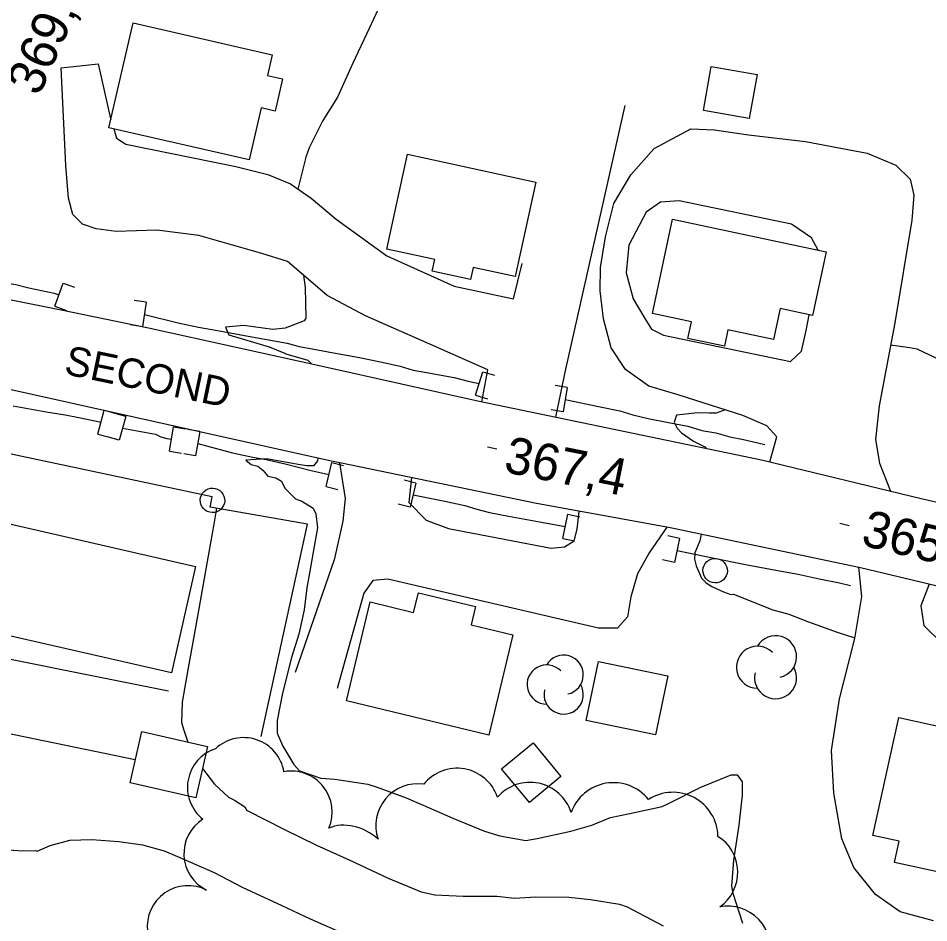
# Model space of a CAD drawing. Extents: x 287698 to 290158, y 5234163 to 5237182.
# Drawn here: x 289070.4 to 289144.9, y 5235255.1 to 5235329.2 of the extents above; entities that cross this region are included whole.
import ezdxf

# ---------------------------------------------------------------- set-up
doc = ezdxf.new("R2010")
doc.units = 0
for name, color, linetype in [('Niveau 1', 7, 'Continuous'), ('Niveau 19', 7, 'Continuous'), ('Niveau 2', 7, 'Continuous'), ('Niveau 21', 7, 'Continuous'), ('Niveau 26', 7, 'Continuous'), ('Niveau 3', 7, 'Continuous'), ('Niveau 31', 7, 'Continuous'), ('Niveau 36', 7, 'Continuous'), ('Niveau 37', 7, 'Continuous'), ('Niveau 4', 7, 'Continuous'), ('Niveau 44', 7, 'Continuous')]:
    doc.layers.add(name, color=color, linetype=linetype)

msp = doc.modelspace()

# ---------------------------------------------------------------- linework, layer by layer
at = {"layer": 'Niveau 1'}
for points in [[(289086.58, 5235289.03), (289086.57, 5235288.86), (289086.38, 5235287.73), (289085.84, 5235284.68), (289085.26, 5235281.43), (289084.78, 5235278.65), (289084.3, 5235275.96), (289083.8, 5235273.14), (289083.75, 5235271.48), (289083.93, 5235270.86), (289084.25, 5235269.88)], [(289085.45, 5235267.72), (289085.73, 5235267.36), (289086.44, 5235266.44), (289087.59, 5235265.36), (289088.07, 5235265.12), (289088.93, 5235264.56), (289089.1, 5235264.28)], [(289089.1, 5235264.28), (289089.11, 5235264.27), (289092.19, 5235262.7), (289094.79, 5235261.42), (289097.53, 5235260.19), (289100.66, 5235258.73), (289103.37, 5235257.6), (289104.49, 5235257.35), (289106.82, 5235257.25), (289109.56, 5235257.24), (289111.01, 5235257.1), (289112.77, 5235257.19), (289115.47, 5235257.17), (289117.24, 5235256.99), (289119.61, 5235256.61), (289120.24, 5235256.37), (289123.19, 5235254.81)]]:
    msp.add_lwpolyline(points, dxfattribs=at)
at = {"layer": 'Niveau 19'}
for points in [[(289098.8, 5235304.8), (289095.66, 5235306.47), (289094.12, 5235307.79), (289092.43, 5235309.23), (289090.31, 5235309.89), (289085.17, 5235311.38), (289081.73, 5235311.81), (289078.38, 5235311.71), (289076.76, 5235311.93), (289075.63, 5235312.29), (289074.83, 5235313.08), (289074.5, 5235314.42), (289074.26, 5235317.1), (289073.88, 5235325.11), (289076.93, 5235325.43), (289077.9, 5235321.07), (289077.96, 5235320.88)], [(289078.2, 5235320.1), (289078.43, 5235319.35), (289079.18, 5235318.86), (289088.18, 5235317.03), (289090.82, 5235316.36), (289092.68, 5235315.6), (289094.36, 5235314.43), (289096.41, 5235312.71), (289100.55, 5235309.71)], [(289131.92, 5235292.83), (289132.5, 5235294.87), (289131.69, 5235295.79), (289129.71, 5235296.63), (289124.5, 5235298.3), (289122.03, 5235299.04), (289120.11, 5235300.39), (289118.93, 5235302.18), (289118.31, 5235304.54), (289118.02, 5235306.83), (289118.05, 5235308.75), (289118.48, 5235311.26), (289119.16, 5235313.98), (289120.55, 5235316.33), (289122.45, 5235318.5), (289125.46, 5235320.12), (289127.4, 5235320.04), (289130.18, 5235319.61), (289134.84, 5235319.07), (289139.89, 5235318.12), (289142.24, 5235317.12), (289143.41, 5235315.98), (289143.71, 5235314.67), (289143.57, 5235312.62), (289142.17, 5235304.22), (289140.87, 5235297.42), (289140.57, 5235294.67), (289140.92, 5235292.72), (289141.82, 5235290.43)], [(289135.89, 5235310.18), (289135.34, 5235311.19), (289133.71, 5235312.31), (289124.5, 5235314.22), (289122.98, 5235314.1), (289121.8, 5235313.29), (289120.39, 5235310.58), (289120.15, 5235308.32), (289120.73, 5235306.17), (289121.68, 5235304.56), (289122.24, 5235303.71), (289123.23, 5235303.21)], [(289100.55, 5235309.71), (289106.07, 5235307.23), (289110.92, 5235306.19), (289111.63, 5235309.07)], [(289108.34, 5235297.75), (289108.82, 5235300.37), (289104.09, 5235302.46), (289098.8, 5235304.8)], [(289123.23, 5235303.21), (289133.63, 5235301.05), (289134.53, 5235301.89), (289134.89, 5235303.59), (289135.15, 5235304.88)], [(289115.18, 5235300.41), (289114.37, 5235296.5)], [(289093.08, 5235275.61), (289096.29, 5235284.92), (289096.99, 5235287.98), (289097.17, 5235289.82), (289096.7, 5235292.75)], [(289102.58, 5235291.54), (289102.36, 5235289.49), (289103.79, 5235288.06), (289105.62, 5235287.37), (289114.01, 5235285.77), (289115.1, 5235285.88), (289115.9, 5235286.35), (289116.15, 5235287.32), (289116.32, 5235288.79)], [(289061.29, 5235289.01), (289061.14, 5235289.04), (289060.15, 5235288.53), (289059.49, 5235286.71), (289058.8, 5235283.5), (289058.75, 5235280.83), (289059.73, 5235279.34), (289061.39, 5235278.5), (289063.83, 5235277.83), (289082.68, 5235274.07)], [(289123.49, 5235287.47), (289122.04, 5235285.37), (289121.09, 5235283.65), (289120.55, 5235281.76), (289120.28, 5235280.14), (289119.45, 5235279.21), (289117.9, 5235279.2), (289100.64, 5235283.21), (289099.42, 5235283.1), (289098.67, 5235282.06), (289096.48, 5235274.26)], [(289145.34, 5235255.23), (289142.59, 5235255.98), (289140.58, 5235257.39), (289138.8, 5235259.59), (289137.81, 5235261.96), (289137.17, 5235265.68), (289136.98, 5235269.19), (289137.62, 5235273.42), (289138.88, 5235278.36), (289139.45, 5235281.81), (289139.21, 5235284.19)], [(289144.98, 5235282.81), (289144.29, 5235281.04), (289144.55, 5235279.43), (289146.02, 5235277.99), (289147.96, 5235276.86), (289150.59, 5235276.4), (289153.44, 5235276.38), (289155.15, 5235277.22), (289156.38, 5235278.32), (289157.02, 5235279.95)], [(289079.95, 5235268.41), (289068.42, 5235270.8), (289063.15, 5235271.89), (289059.54, 5235273), (289056.75, 5235273.28), (289051.31, 5235273.05), (289048.81, 5235272.71), (289046.96, 5235271.66), (289043.98, 5235268.9)]]:
    msp.add_lwpolyline(points, dxfattribs=at)
at = {"layer": 'Niveau 2'}
for points in [[(289099.83, 5235329.86), (289099.11, 5235328.34), (289097.78, 5235325.49), (289096.51, 5235322.71), (289095.33, 5235320.78), (289094.2, 5235318.56), (289093.93, 5235317.8), (289093.28, 5235315.18)], [(289093.73, 5235308.12), (289093.88, 5235307.12), (289093.93, 5235304.61), (289093.78, 5235304.38), (289092.22, 5235303.77), (289091.22, 5235303.68), (289088.86, 5235304.01), (289087.34, 5235303.86), (289087.63, 5235303.24), (289090.92, 5235302.24), (289092.25, 5235301.71), (289092.28, 5235301.68)], [(289157.83, 5235297.14), (289157.06, 5235297.27), (289154.12, 5235297.79), (289151.15, 5235298.33), (289150.16, 5235298.69), (289149.48, 5235299.07), (289147.18, 5235300.31), (289145.55, 5235301.33), (289143.98, 5235302.07), (289143.4, 5235302.17), (289141.82, 5235302.38)], [(289092.28, 5235301.68), (289094.1, 5235301.15), (289094.39, 5235300.87)], [(289125.99, 5235296.84), (289124.8, 5235296.7), (289124.29, 5235296.65), (289124.08, 5235296.09), (289124.34, 5235295.58), (289124.69, 5235295.22), (289125.67, 5235294.52), (289126.61, 5235294.07), (289126.72, 5235293.93)], [(289128.28, 5235297.09), (289127.53, 5235296.81), (289126.95, 5235296.83), (289125.99, 5235296.84)], [(289094.92, 5235293.14), (289094.88, 5235292.9), (289094.56, 5235292.51), (289094.01, 5235292.49), (289093.46, 5235292.59), (289090.7, 5235293.07), (289089, 5235292.97), (289089.44, 5235292.6), (289089.99, 5235292.47), (289090.4, 5235292.15), (289090.82, 5235291.67), (289091.48, 5235291.51), (289091.92, 5235291.25), (289092.21, 5235290.67), (289093.07, 5235289.79), (289093.6, 5235289.6), (289094.52, 5235289.03), (289094.74, 5235288.56), (289094.88, 5235287.42), (289094.7, 5235286.36), (289094.26, 5235283.88), (289094.02, 5235282.52)], [(289126.29, 5235286.9), (289126.2, 5235286.35), (289125.79, 5235285.38), (289125.76, 5235284.86), (289125.9, 5235284.31), (289126.34, 5235283.3), (289126.69, 5235282.94), (289127.13, 5235282.64), (289128.14, 5235282.17), (289128.72, 5235281.96)], [(289094.02, 5235282.52), (289093.79, 5235280.72), (289093.34, 5235278.71), (289092.74, 5235276.79), (289092.01, 5235273.87), (289091.58, 5235271.65), (289091.58, 5235270.6), (289092.04, 5235269.53), (289092.93, 5235268.03), (289093.4, 5235267.51), (289095.16, 5235266.91), (289096.31, 5235266.84), (289099, 5235266.42), (289099.78, 5235266.18), (289102.15, 5235265.31), (289103.53, 5235264.7), (289105.97, 5235263.64), (289108.55, 5235262.57), (289109.8, 5235262.19), (289111.95, 5235261.81), (289112.88, 5235261.97), (289115.62, 5235262.58), (289117.36, 5235263.08), (289118.89, 5235263.69), (289120.46, 5235264.03), (289123.11, 5235264.6), (289123.64, 5235264.83), (289126.28, 5235266.18), (289128.77, 5235267.19), (289129.26, 5235267.18), (289129.67, 5235266.61), (289129.67, 5235265.52), (289129.38, 5235263.07), (289128.95, 5235260.19), (289128.79, 5235258.08), (289128.9, 5235257.5), (289129.7, 5235255.04)], [(289128.72, 5235281.96), (289128.96, 5235281.99), (289132.18, 5235280.7), (289133.48, 5235280.34), (289135.08, 5235279.72), (289137.45, 5235278.87), (289138.89, 5235278.4)], [(289071.91, 5235260.94), (289072.99, 5235261.39), (289074.6, 5235261.83), (289076.41, 5235261.9), (289078.61, 5235261.73), (289080.54, 5235261.45), (289082.32, 5235260.97), (289083.42, 5235260.49), (289086.41, 5235259.18), (289088.71, 5235258), (289091.95, 5235256.49), (289094.28, 5235255.4), (289097.83, 5235253.85)], [(289069.59, 5235261.04), (289070.7, 5235260.96), (289071.75, 5235260.98), (289071.91, 5235260.94)]]:
    msp.add_lwpolyline(points, dxfattribs=at)
at = {"layer": 'Niveau 21'}
for points in [[(289045.93, 5235311.14), (289060.1, 5235308.04), (289073.88, 5235305.28), (289081.05, 5235303.81), (289095.4, 5235300.65), (289108.12, 5235297.8), (289131.25, 5235292.99), (289144.32, 5235289.83), (289156.39, 5235287.08)], [(289155.93, 5235280.19), (289139.35, 5235284.16), (289124.05, 5235287.37), (289123.49, 5235287.47), (289112.82, 5235289.43), (289096.7, 5235292.75), (289095.89, 5235292.92), (289058.48, 5235301.23)]]:
    msp.add_lwpolyline(points, dxfattribs=at)
at = {"layer": 'Niveau 26'}
for p, q in [((289073.37, 5235305.57), (289074.04, 5235307.47)), ((289074.04, 5235307.47), (289074.98, 5235307.14)), ((289073.37, 5235305.57), (289074.31, 5235305.24)), ((289080.86, 5235305.9), (289079.87, 5235306.05)), ((289080.86, 5235305.9), (289080.55, 5235303.9)), ((289080.55, 5235303.9), (289079.57, 5235304.05)), ((289107.83, 5235298.28), (289108.43, 5235300.21)), ((289108.43, 5235300.21), (289109.39, 5235299.92)), ((289115.32, 5235298.93), (289114.34, 5235299.08)), ((289115.32, 5235298.93), (289115.01, 5235296.93)), ((289107.83, 5235298.28), (289108.79, 5235297.99)), ((289076.88, 5235295.11), (289077.42, 5235297.05)), ((289077.42, 5235297.05), (289078.39, 5235296.78)), ((289079.17, 5235296.54), (289078.21, 5235296.81)), ((289079.17, 5235296.54), (289078.63, 5235294.6)), ((289115.01, 5235296.93), (289114.03, 5235297.09)), ((289082.76, 5235293.7), (289083.09, 5235295.7)), ((289083.09, 5235295.7), (289084.07, 5235295.53)), ((289076.88, 5235295.11), (289077.84, 5235294.84)), ((289085.23, 5235295.32), (289084.25, 5235295.48)), ((289085.23, 5235295.32), (289084.9, 5235293.32)), ((289078.63, 5235294.6), (289077.66, 5235294.87)), ((289082.76, 5235293.7), (289083.74, 5235293.54)), ((289084.9, 5235293.32), (289083.92, 5235293.49)), ((289095.58, 5235290.81), (289096.05, 5235292.77)), ((289096.05, 5235292.77), (289097.02, 5235292.54)), ((289102.94, 5235291.09), (289101.97, 5235291.33)), ((289095.58, 5235290.81), (289096.55, 5235290.57)), ((289102.94, 5235291.09), (289102.47, 5235289.13)), ((289102.47, 5235289.13), (289101.5, 5235289.36)), ((289114.96, 5235286.56), (289115.38, 5235288.54)), ((289115.38, 5235288.54), (289116.36, 5235288.33)), ((289124.54, 5235286.56), (289123.56, 5235286.77)), ((289114.96, 5235286.56), (289115.94, 5235286.35)), ((289124.54, 5235286.56), (289124.12, 5235284.58)), ((289124.12, 5235284.58), (289123.14, 5235284.79))]:
    msp.add_line(p, q, dxfattribs=at)
at = {"layer": 'Niveau 3'}
for p, q in [((289108.79, 5235294.06), (289109.57, 5235293.9)), ((289137.65, 5235287.8), (289138.43, 5235287.62))]:
    msp.add_line(p, q, dxfattribs=at)
at = {"layer": 'Niveau 31'}
for points in [[(289089.29, 5235317.56), (289077.8, 5235320.19), (289079.77, 5235328.78), (289091.16, 5235326.17), (289090.78, 5235324.48), (289092.02, 5235324.2), (289091.41, 5235321.57), (289090.26, 5235321.83)], [(289130.88, 5235324.55), (289130.24, 5235320.95), (289126.49, 5235321.61), (289127.13, 5235325.21)], [(289102.25, 5235318.03), (289112.75, 5235315.75), (289111.07, 5235308), (289107.63, 5235308.74), (289107.42, 5235307.78), (289104.28, 5235308.46), (289104.49, 5235309.4), (289100.56, 5235310.26)], [(289123.96, 5235312.72), (289136.54, 5235310.04), (289135.42, 5235304.82), (289132.76, 5235305.39), (289132.22, 5235302.86), (289128.49, 5235303.65), (289128.21, 5235302.3), (289125.21, 5235302.94), (289125.5, 5235304.3), (289122.31, 5235304.98)], [(289082.91, 5235275.54), (289059.44, 5235280.9), (289061.43, 5235289.64), (289084.9, 5235284.27)], [(289108.9, 5235270.45), (289097.25, 5235273.25), (289099.2, 5235281.36), (289102.75, 5235280.5), (289103.14, 5235282.11), (289107.83, 5235280.97), (289107.47, 5235279.49), (289110.88, 5235278.67)], [(289122.57, 5235270.46), (289116.89, 5235271.63), (289117.89, 5235276.48), (289123.57, 5235275.31)], [(289142.48, 5235271.9), (289153.17, 5235269.54), (289151.05, 5235259.9), (289147.93, 5235260.59), (289147.54, 5235258.84), (289142.15, 5235260.02), (289142.53, 5235261.76), (289140.35, 5235262.23)], [(289084.91, 5235265.32), (289079.53, 5235266.54), (289080.48, 5235270.73), (289085.86, 5235269.51)], [(289112.24, 5235264.92), (289109.96, 5235267.67), (289112.55, 5235269.8), (289114.82, 5235267.05)]]:
    msp.add_lwpolyline(points, close=True, dxfattribs=at)
at = {"layer": 'Niveau 36'}
for centre in [(289086.277, 5235289.674), (289127.447, 5235283.914)]:
    msp.add_ellipse(centre, major_axis=(0.908, -0.42), ratio=0.999982, dxfattribs=at)
at = {"layer": 'Niveau 37'}
for points in [[(289120.06, 5235322.01), (289115.18, 5235300.41)], [(289090.26, 5235270.32), (289094.06, 5235287.73), (289086.1, 5235289.11), (289086.25, 5235289.96), (289068.48, 5235293.74)]]:
    msp.add_lwpolyline(points, dxfattribs=at)
at = {"layer": 'Niveau 4'}
for points in [[(289054.87, 5235310.74), (289057.55, 5235310.27), (289059.18, 5235309.92), (289060.72, 5235309.49), (289062.31, 5235309.17), (289064.07, 5235308.77), (289066.35, 5235308.31), (289067.35, 5235308.01), (289068.59, 5235307.77), (289069.65, 5235307.45), (289070.16, 5235307.36), (289071.23, 5235307.09), (289073.3, 5235306.64), (289073.7, 5235306.51)], [(289080.71, 5235304.91), (289083.57, 5235304.18), (289085.14, 5235303.86), (289086.68, 5235303.59), (289089.49, 5235303.07), (289091.32, 5235302.75), (289092.4, 5235302.56), (289093.39, 5235302.28), (289094.45, 5235302.08), (289096.2, 5235301.75), (289098.31, 5235301.38), (289100.05, 5235301.03), (289101.65, 5235300.66), (289102.71, 5235300.34), (289103.8, 5235300.14), (289106.06, 5235299.73), (289107.21, 5235299.44), (289108.13, 5235299.24)], [(289115.17, 5235297.94), (289118.03, 5235297.35), (289119.65, 5235297), (289120.71, 5235296.69), (289121.96, 5235296.39), (289123.63, 5235296.06), (289125.22, 5235295.76), (289126.36, 5235295.41), (289127.5, 5235295.21), (289128.66, 5235294.87), (289129.76, 5235294.65), (289131.4, 5235294.28), (289131.52, 5235294.26)], [(289069.96, 5235297.42), (289072.66, 5235296.94), (289074.21, 5235296.67), (289075.34, 5235296.47), (289077.15, 5235296.07)], [(289078.9, 5235295.58), (289081.61, 5235295.1), (289082.06, 5235294.88), (289082.55, 5235294.75), (289082.92, 5235294.69)], [(289085.07, 5235294.33), (289087.93, 5235293.58), (289089.59, 5235293.21), (289090.67, 5235293.01), (289092.22, 5235292.68), (289094.37, 5235292.12), (289095.81, 5235291.78)], [(289102.71, 5235290.12), (289105.3, 5235289.62), (289106.96, 5235289.25), (289107.93, 5235288.96), (289108.98, 5235288.69), (289110.53, 5235288.38), (289113.22, 5235287.88), (289115.17, 5235287.54)], [(289124.33, 5235285.58), (289127.23, 5235284.96), (289129.94, 5235284.43), (289132.43, 5235283.96), (289134.26, 5235283.62), (289135.96, 5235283.24), (289137.63, 5235282.91), (289138.53, 5235282.71)]]:
    msp.add_lwpolyline(points, dxfattribs=at)
at = {"layer": 'Niveau 44'}
for centre, radius, start, end in [((289132.396, 5235276.866), 1.721, 282.26917, 149.72626), ((289115.041, 5235275.388), 1.611, 282.26917, 149.72626), ((289130.915, 5235276.006), 1.721, 44.11537, 269.80396), ((289113.655, 5235274.583), 1.611, 44.11537, 269.80396), ((289132.396, 5235275.145), 1.721, 166.93686, 29.62123), ((289115.041, 5235273.777), 1.611, 166.93686, 29.62123), ((289123.991, 5235262.071), 3.689, 1.23409, 122.85114)]:
    msp.add_arc(centre, radius, start, end, dxfattribs=at)
for centre, major_axis, ratio, start_param, end_param in [((289088.825, 5235266.886), (-3.181, 1.06), 0.999745, 3.632435, 5.792343), ((289087.558, 5235266.143), (2.471, -2.267), 0.987143, 2.623685, 4.782962), ((289092.728, 5235264.148), (-2.089, 2.628), 0.99806, 3.634769, 5.790009), ((289106.316, 5235264.274), (-3.432, 0.602), 0.990603, 3.636771, 5.788007), ((289103.115, 5235262.984), (-1.843, 2.955), 0.989833, 5.585715, 7.613282), ((289112.284, 5235263.049), (0.731, 3.45), 0.999953, 5.223794, 7.348148), ((289119.118, 5235262.872), (-0.603, 3.629), 0.999995, 5.222448, 7.348883), ((289087.276, 5235260.731), (-3.34, -0.084), 0.996164, 5.247758, 7.367834), ((289097.762, 5235260.19), (-2.94, 1.773), 0.769551, 4.450883, 5.79313), ((289125.842, 5235259.205), (0.233, 3.47), 0.992731, 3.826175, 5.789308), ((289084.271, 5235254.762), (-0.301, -3.34), 0.996482, 2.759716, 4.915909), ((289128.531, 5235252.973), (-2.561, 2.362), 0.985566, 3.635626, 5.651107)]:
    msp.add_ellipse(centre, major_axis=major_axis, ratio=ratio, start_param=start_param, end_param=end_param, dxfattribs=at)

# ---------------------------------------------------------------- texts
at = {"layer": 'Niveau 21'}
msp.add_text('SECOND', height=2.4, rotation=348.29384, dxfattribs=at).set_placement((289074.04, 5235300.04))
at = {"layer": 'Niveau 3'}
for s, height, rotation, p in [('369,6', 3, 66.1217, (289072.07, 5235322.7)), ('367,4', 3, 348.60387, (289110.04, 5235292.02)), ('365,9', 2.9999, 346.33968, (289139.3, 5235286.03))]:
    msp.add_text(s, height=height, rotation=rotation, dxfattribs=at).set_placement(p)

doc.saveas('drawing.dxf')
